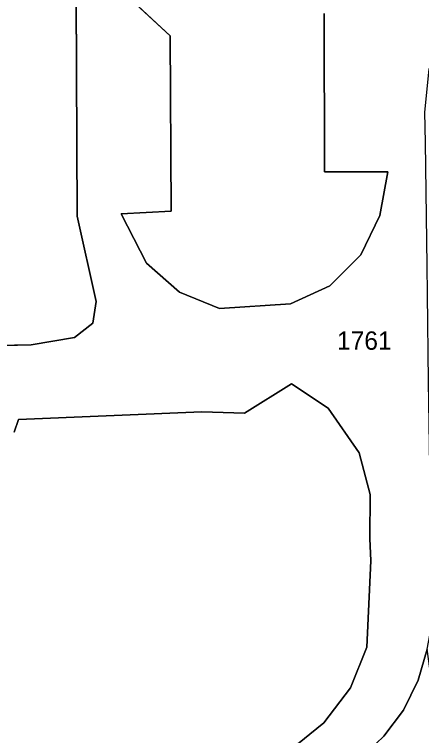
# Model space of a CAD drawing. Extents: x -689422 to -685210, y -987725 to -982160.
# Drawn here: x -687241.5 to -687203.8, y -985084.5 to -985017.8 of the extents above; entities that cross this region are included whole.
import ezdxf

# ---------------------------------------------------------------- set-up
doc = ezdxf.new("R2010")
doc.units = 0
for name, color, linetype in [('KN_Hranice_parcel', 7, 'Continuous'), ('KN_Parcelni cisla', 7, 'Continuous'), ('KN_Polygon parcely', 7, 'Continuous'), ('KN_POZEMKY_OSTATNI PLOCHA', 7, 'Continuous'), ('KN_VYUZITI_17_ostatni plocha_ostatni komunikace', 7, 'Continuous'), ('KN_VYUZITI_19_ostatni plocha_zelen', 7, 'Continuous'), ('KN_VYUZITI_26_ostatni plocha_jina plocha', 7, 'Continuous')]:
    doc.layers.add(name, color=color, linetype=linetype)

msp = doc.modelspace()

# ---------------------------------------------------------------- linework, layer by layer
at = {"layer": 'KN_Hranice_parcel'}
for points in [[(-687232.22, -984962.15), (-687236.08, -984962.2), (-687236.06, -984965.01), (-687236.01, -984973.85), (-687235.99, -984976.57), (-687235.91, -984992.24), (-687235.9, -984994.75), (-687235.86, -985001.91), (-687235.82, -985009.52), (-687235.67, -985036.49), (-687233.92, -985044.38), (-687234.23, -985046.37), (-687235.94, -985047.69), (-687239.94, -985048.37), (-687272.46, -985049.17)], [(-687232.26, -985014.98), (-687227.08, -985019.81), (-687226.98, -985036.01), (-687231.62, -985036.25), (-687229.28, -985040.83), (-687226.22, -985043.5), (-687222.51, -985045.03), (-687215.94, -985044.58), (-687212.31, -985042.91), (-687209.45, -985040.05)], [(-687209.45, -985040.05), (-687207.69, -985036.41), (-687206.93, -985032.38), (-687212.8, -985032.39), (-687212.84, -985017.72)], [(-687267.01, -985088.86), (-687223.67, -985087.88), (-687219.76, -985087.36), (-687215.93, -985085.85), (-687212.86, -985083.35), (-687210.4, -985080.1), (-687208.87, -985076.34), (-687208.5, -985068.35), (-687208.6, -985066.28), (-687208.56, -985062.22), (-687209.59, -985058.38), (-687212.47, -985054.24), (-687215.84, -985052), (-687220.19, -985054.69), (-687224.14, -985054.57), (-687241.11, -985055.28), (-687241.5, -985056.45)], [(-687208.74, -985085.92), (-687207.31, -985084.57), (-687205.48, -985082.16), (-687204.13, -985079.41), (-687203.31, -985076.53)]]:
    msp.add_lwpolyline(points, dxfattribs=at)
at = {"layer": 'KN_Polygon parcely'}
for points in [[(-687272.46, -985049.17), (-687239.94, -985048.37), (-687235.94, -985047.69), (-687234.23, -985046.37), (-687233.92, -985044.38), (-687235.67, -985036.49), (-687235.82, -985009.52), (-687235.86, -985001.91), (-687235.9, -984994.75), (-687235.91, -984992.24), (-687235.99, -984976.57), (-687236.01, -984973.85), (-687236.06, -984965.01), (-687236.08, -984962.2), (-687232.22, -984962.15), (-687233.29, -984961.14), (-687239.89, -984953.43), (-687239.92, -984951.29), (-687249.82, -984951.82)], [(-687207.31, -985084.57), (-687205.48, -985082.16), (-687204.13, -985079.41), (-687203.31, -985076.53), (-687202.85, -985074.08), (-687203.01, -985062.32), (-687203.06, -985059.56), (-687203.16, -985051.78), (-687203.26, -985043.7), (-687203.3, -985041.04), (-687203.45, -985029.66), (-687203.5, -985026.87), (-687203.12, -985022.88), (-687202.02, -985020.01), (-687199.6, -985016.59), (-687192.19, -985008.75), (-687190.06, -985006.48), (-687185.65, -985001.82), (-687182.99, -984996.88), (-687182.19, -984993.94), (-687181.39, -984991.01), (-687181.54, -984978.22), (-687181.54, -984978.03), (-687181.57, -984975.17)], [(-687235.82, -985009.52), (-687235.67, -985036.49), (-687233.92, -985044.38), (-687234.23, -985046.37), (-687235.94, -985047.69), (-687239.94, -985048.37), (-687272.46, -985049.17)], [(-687232.26, -985014.98), (-687227.08, -985019.81), (-687226.98, -985036.01), (-687231.62, -985036.25), (-687229.28, -985040.83), (-687226.22, -985043.5), (-687222.51, -985045.03), (-687215.94, -985044.58), (-687212.31, -985042.91), (-687209.45, -985040.05), (-687207.69, -985036.41), (-687206.93, -985032.38), (-687212.8, -985032.39), (-687212.84, -985017.72)], [(-687212.84, -985017.72), (-687212.8, -985032.39), (-687206.93, -985032.38), (-687207.69, -985036.41), (-687209.45, -985040.05), (-687212.31, -985042.91), (-687215.94, -985044.58), (-687222.51, -985045.03), (-687226.22, -985043.5), (-687229.28, -985040.83), (-687231.62, -985036.25), (-687226.98, -985036.01), (-687227.08, -985019.81), (-687232.26, -985014.98)], [(-687241.5, -985056.45), (-687241.11, -985055.28), (-687224.14, -985054.57), (-687220.19, -985054.69), (-687215.84, -985052), (-687212.47, -985054.24), (-687209.59, -985058.38), (-687208.56, -985062.22), (-687208.6, -985066.28), (-687208.5, -985068.35), (-687208.87, -985076.34), (-687210.4, -985080.1), (-687212.86, -985083.35), (-687215.93, -985085.85), (-687219.76, -985087.36), (-687223.67, -985087.88), (-687267.01, -985088.86)], [(-687267.01, -985088.86), (-687223.67, -985087.88), (-687219.76, -985087.36), (-687215.93, -985085.85), (-687212.86, -985083.35), (-687210.4, -985080.1), (-687208.87, -985076.34), (-687208.5, -985068.35), (-687208.6, -985066.28), (-687208.56, -985062.22), (-687209.59, -985058.38), (-687212.47, -985054.24), (-687215.84, -985052), (-687220.19, -985054.69), (-687224.14, -985054.57), (-687241.11, -985055.28), (-687241.5, -985056.45)]]:
    msp.add_lwpolyline(points, dxfattribs=at)
msp.add_lwpolyline([(-687175.13, -985085.01), (-687175.37, -985051.4), (-687178.92, -985051.5), (-687178.92, -985051.7), (-687179.28, -985051.71), (-687179.05, -985084.12), (-687178.69, -985084.12), (-687178.68, -985084.33), (-687191.9, -985084.42), (-687198.5, -985085.53), (-687200.3, -985085.62), (-687202.06, -985083.24), (-687202.64, -985081.22), (-687203.31, -985076.53), (-687204.13, -985079.41), (-687205.48, -985082.16), (-687207.31, -985084.57), (-687208.74, -985085.92), (-687206.9, -985087.03), (-687199.9, -985087.23), (-687192.8, -985086.91), (-687185.77, -985086.32), (-687175.54, -985085.04)], close=True, dxfattribs=at)
at = {"layer": 'KN_POZEMKY_OSTATNI PLOCHA'}
for p, q in [((-687235.67, -985036.49), (-687235.82, -985009.52)), ((-687235.82, -985009.52), (-687235.67, -985036.49)), ((-687232.26, -985014.98), (-687227.08, -985019.81)), ((-687227.08, -985019.81), (-687232.26, -985014.98)), ((-687212.8, -985032.39), (-687212.84, -985017.72)), ((-687212.84, -985017.72), (-687212.8, -985032.39)), ((-687227.08, -985019.81), (-687226.98, -985036.01)), ((-687226.98, -985036.01), (-687227.08, -985019.81)), ((-687206.93, -985032.38), (-687212.8, -985032.39)), ((-687212.8, -985032.39), (-687206.93, -985032.38)), ((-687207.69, -985036.41), (-687206.93, -985032.38)), ((-687206.93, -985032.38), (-687207.69, -985036.41)), ((-687226.98, -985036.01), (-687231.62, -985036.25)), ((-687231.62, -985036.25), (-687226.98, -985036.01)), ((-687231.62, -985036.25), (-687229.28, -985040.83)), ((-687229.28, -985040.83), (-687231.62, -985036.25)), ((-687233.92, -985044.38), (-687235.67, -985036.49)), ((-687235.67, -985036.49), (-687233.92, -985044.38)), ((-687209.45, -985040.05), (-687207.69, -985036.41)), ((-687207.69, -985036.41), (-687209.45, -985040.05)), ((-687212.31, -985042.91), (-687209.45, -985040.05)), ((-687209.45, -985040.05), (-687212.31, -985042.91)), ((-687229.28, -985040.83), (-687226.22, -985043.5)), ((-687226.22, -985043.5), (-687229.28, -985040.83)), ((-687215.94, -985044.58), (-687212.31, -985042.91)), ((-687212.31, -985042.91), (-687215.94, -985044.58)), ((-687226.22, -985043.5), (-687222.51, -985045.03)), ((-687222.51, -985045.03), (-687226.22, -985043.5)), ((-687234.23, -985046.37), (-687233.92, -985044.38)), ((-687233.92, -985044.38), (-687234.23, -985046.37)), ((-687222.51, -985045.03), (-687215.94, -985044.58)), ((-687215.94, -985044.58), (-687222.51, -985045.03)), ((-687235.94, -985047.69), (-687234.23, -985046.37)), ((-687234.23, -985046.37), (-687235.94, -985047.69)), ((-687239.94, -985048.37), (-687235.94, -985047.69)), ((-687235.94, -985047.69), (-687239.94, -985048.37)), ((-687272.46, -985049.17), (-687239.94, -985048.37)), ((-687239.94, -985048.37), (-687272.46, -985049.17)), ((-687220.19, -985054.69), (-687215.84, -985052)), ((-687215.84, -985052), (-687220.19, -985054.69)), ((-687215.84, -985052), (-687212.47, -985054.24)), ((-687212.47, -985054.24), (-687215.84, -985052)), ((-687212.47, -985054.24), (-687209.59, -985058.38)), ((-687209.59, -985058.38), (-687212.47, -985054.24)), ((-687241.11, -985055.28), (-687224.14, -985054.57)), ((-687224.14, -985054.57), (-687241.11, -985055.28)), ((-687224.14, -985054.57), (-687220.19, -985054.69)), ((-687220.19, -985054.69), (-687224.14, -985054.57)), ((-687241.5, -985056.45), (-687241.11, -985055.28)), ((-687241.11, -985055.28), (-687241.5, -985056.45)), ((-687209.59, -985058.38), (-687208.56, -985062.22)), ((-687208.56, -985062.22), (-687209.59, -985058.38)), ((-687208.56, -985062.22), (-687208.6, -985066.28)), ((-687208.6, -985066.28), (-687208.56, -985062.22)), ((-687208.6, -985066.28), (-687208.5, -985068.35)), ((-687208.5, -985068.35), (-687208.6, -985066.28)), ((-687208.5, -985068.35), (-687208.87, -985076.34)), ((-687208.87, -985076.34), (-687208.5, -985068.35)), ((-687208.87, -985076.34), (-687210.4, -985080.1)), ((-687210.4, -985080.1), (-687208.87, -985076.34)), ((-687203.31, -985076.53), (-687204.13, -985079.41)), ((-687204.13, -985079.41), (-687203.31, -985076.53)), ((-687204.13, -985079.41), (-687205.48, -985082.16)), ((-687205.48, -985082.16), (-687204.13, -985079.41)), ((-687210.4, -985080.1), (-687212.86, -985083.35)), ((-687212.86, -985083.35), (-687210.4, -985080.1)), ((-687205.48, -985082.16), (-687207.31, -985084.57)), ((-687207.31, -985084.57), (-687205.48, -985082.16)), ((-687212.86, -985083.35), (-687215.93, -985085.85)), ((-687215.93, -985085.85), (-687212.86, -985083.35))]:
    msp.add_line(p, q, dxfattribs=at)
at = {"layer": 'KN_VYUZITI_17_ostatni plocha_ostatni komunikace'}
for p, q in [((-687235.67, -985036.49), (-687235.82, -985009.52)), ((-687232.26, -985014.98), (-687227.08, -985019.81)), ((-687212.8, -985032.39), (-687212.84, -985017.72)), ((-687227.08, -985019.81), (-687226.98, -985036.01)), ((-687206.93, -985032.38), (-687212.8, -985032.39)), ((-687207.69, -985036.41), (-687206.93, -985032.38)), ((-687226.98, -985036.01), (-687231.62, -985036.25)), ((-687231.62, -985036.25), (-687229.28, -985040.83)), ((-687233.92, -985044.38), (-687235.67, -985036.49)), ((-687209.45, -985040.05), (-687207.69, -985036.41)), ((-687212.31, -985042.91), (-687209.45, -985040.05)), ((-687229.28, -985040.83), (-687226.22, -985043.5)), ((-687215.94, -985044.58), (-687212.31, -985042.91)), ((-687226.22, -985043.5), (-687222.51, -985045.03)), ((-687234.23, -985046.37), (-687233.92, -985044.38)), ((-687222.51, -985045.03), (-687215.94, -985044.58)), ((-687235.94, -985047.69), (-687234.23, -985046.37)), ((-687239.94, -985048.37), (-687235.94, -985047.69)), ((-687272.46, -985049.17), (-687239.94, -985048.37)), ((-687215.84, -985052), (-687220.19, -985054.69)), ((-687212.47, -985054.24), (-687215.84, -985052)), ((-687209.59, -985058.38), (-687212.47, -985054.24)), ((-687224.14, -985054.57), (-687241.11, -985055.28)), ((-687220.19, -985054.69), (-687224.14, -985054.57)), ((-687241.11, -985055.28), (-687241.5, -985056.45)), ((-687208.56, -985062.22), (-687209.59, -985058.38)), ((-687208.6, -985066.28), (-687208.56, -985062.22)), ((-687208.5, -985068.35), (-687208.6, -985066.28)), ((-687208.87, -985076.34), (-687208.5, -985068.35)), ((-687210.4, -985080.1), (-687208.87, -985076.34)), ((-687203.31, -985076.53), (-687204.13, -985079.41)), ((-687204.13, -985079.41), (-687205.48, -985082.16)), ((-687212.86, -985083.35), (-687210.4, -985080.1)), ((-687205.48, -985082.16), (-687207.31, -985084.57)), ((-687215.93, -985085.85), (-687212.86, -985083.35))]:
    msp.add_line(p, q, dxfattribs=at)
at = {"layer": 'KN_VYUZITI_19_ostatni plocha_zelen'}
for p, q in [((-687235.82, -985009.52), (-687235.67, -985036.49)), ((-687227.08, -985019.81), (-687232.26, -985014.98)), ((-687212.84, -985017.72), (-687212.8, -985032.39)), ((-687226.98, -985036.01), (-687227.08, -985019.81)), ((-687212.8, -985032.39), (-687206.93, -985032.38)), ((-687206.93, -985032.38), (-687207.69, -985036.41)), ((-687231.62, -985036.25), (-687226.98, -985036.01)), ((-687229.28, -985040.83), (-687231.62, -985036.25)), ((-687235.67, -985036.49), (-687233.92, -985044.38)), ((-687207.69, -985036.41), (-687209.45, -985040.05)), ((-687209.45, -985040.05), (-687212.31, -985042.91)), ((-687226.22, -985043.5), (-687229.28, -985040.83)), ((-687212.31, -985042.91), (-687215.94, -985044.58)), ((-687222.51, -985045.03), (-687226.22, -985043.5)), ((-687233.92, -985044.38), (-687234.23, -985046.37)), ((-687215.94, -985044.58), (-687222.51, -985045.03)), ((-687234.23, -985046.37), (-687235.94, -985047.69)), ((-687235.94, -985047.69), (-687239.94, -985048.37)), ((-687239.94, -985048.37), (-687272.46, -985049.17)), ((-687220.19, -985054.69), (-687215.84, -985052)), ((-687215.84, -985052), (-687212.47, -985054.24)), ((-687212.47, -985054.24), (-687209.59, -985058.38)), ((-687241.11, -985055.28), (-687224.14, -985054.57)), ((-687224.14, -985054.57), (-687220.19, -985054.69)), ((-687241.5, -985056.45), (-687241.11, -985055.28)), ((-687209.59, -985058.38), (-687208.56, -985062.22)), ((-687208.56, -985062.22), (-687208.6, -985066.28)), ((-687208.6, -985066.28), (-687208.5, -985068.35)), ((-687208.5, -985068.35), (-687208.87, -985076.34)), ((-687208.87, -985076.34), (-687210.4, -985080.1)), ((-687210.4, -985080.1), (-687212.86, -985083.35)), ((-687212.86, -985083.35), (-687215.93, -985085.85))]:
    msp.add_line(p, q, dxfattribs=at)
at = {"layer": 'KN_VYUZITI_26_ostatni plocha_jina plocha'}
for p, q in [((-687204.13, -985079.41), (-687203.31, -985076.53)), ((-687205.48, -985082.16), (-687204.13, -985079.41)), ((-687207.31, -985084.57), (-687205.48, -985082.16))]:
    msp.add_line(p, q, dxfattribs=at)

# ---------------------------------------------------------------- texts
at = {"layer": 'KN_Parcelni cisla'}
msp.add_text('1761', height=1.7, dxfattribs=at).set_placement((-687211.644, -985048.84))

doc.saveas('drawing.dxf')
